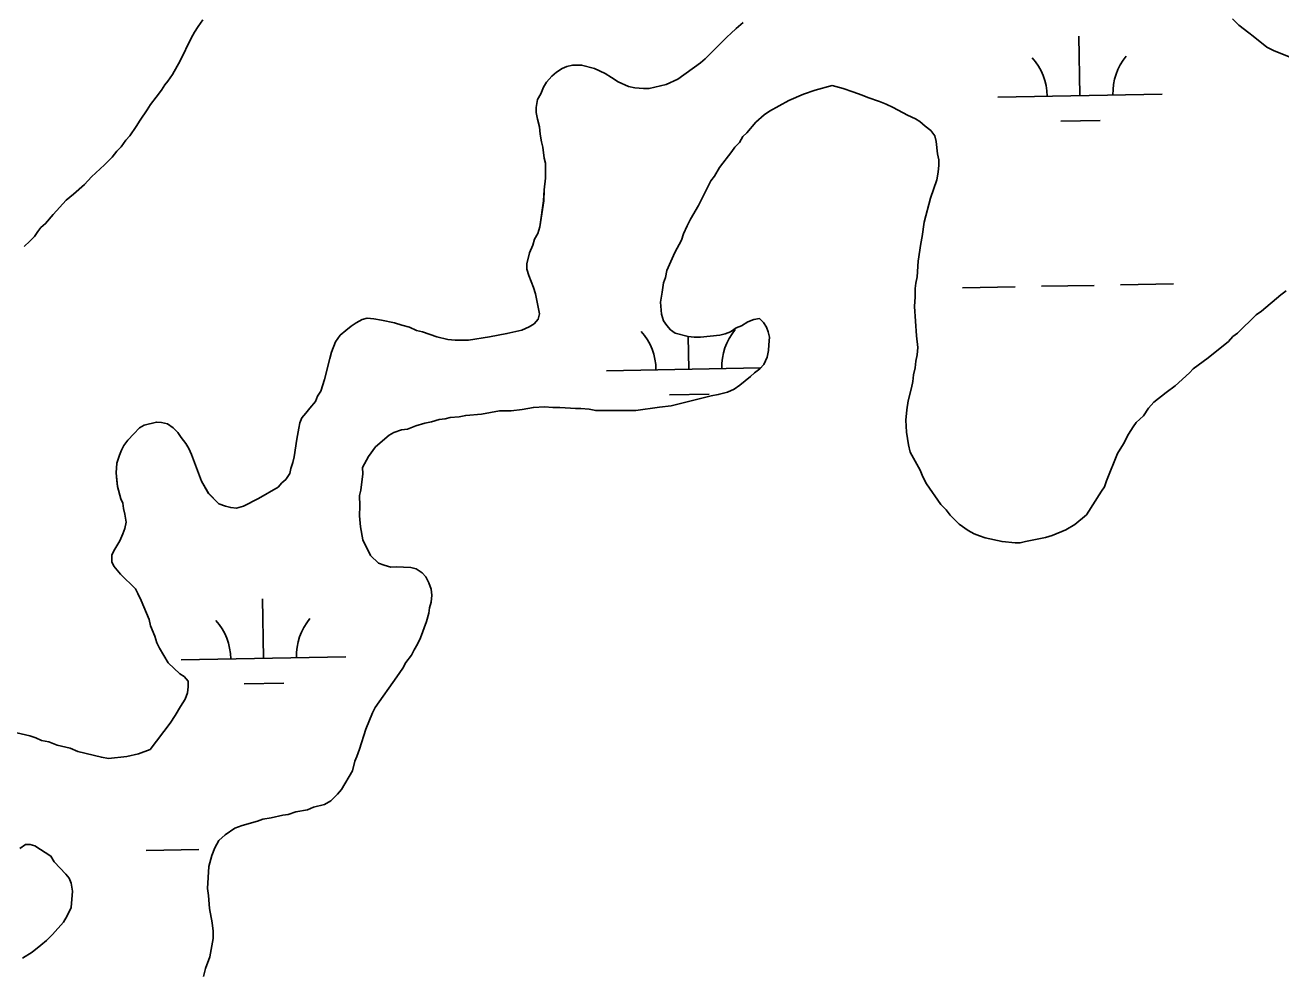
# Model space of a CAD drawing. Extents: x 3957609 to 3995875, y 234277 to 260273.
# Drawn here: x 3970701 to 3971463, y 255827 to 256404 of the extents above; entities that cross this region are included whole.
import ezdxf

# ---------------------------------------------------------------- set-up
doc = ezdxf.new("R2010")
doc.units = 0
doc.layers.add('V-TOPO-SHOR', color=7, linetype='Continuous')
doc.layers.add('V-WETL-SWMP', color=7, linetype='Continuous')

msp = doc.modelspace()

# ---------------------------------------------------------------- linework, layer by layer
at = {"layer": 'V-TOPO-SHOR'}
for points in [[(3971433.697, 256408.104), (3971437.65, 256404.167), (3971443.579, 256399.449)], [(3970808.477, 256407.381), (3970805.727, 256403.43), (3970803.368, 256399.875), (3970801.404, 256396.319), (3970794.731, 256382.498), (3970790.019, 256374.201), (3970787.266, 256370.25), (3970785.3, 256367.879), (3970783.334, 256364.719), (3970780.19, 256360.373), (3970776.649, 256356.023), (3970774.685, 256352.865), (3970770.362, 256346.543), (3970768.005, 256342.592), (3970764.073, 256337.061), (3970761.713, 256334.294), (3970758.963, 256330.341), (3970756.206, 256327.574), (3970753.456, 256324.017), (3970748.731, 256319.272), (3970740.861, 256312.153), (3970736.533, 256307.41), (3970729.84, 256301.477), (3970725.511, 256297.915), (3970717.642, 256289.217), (3970712.924, 256283.684), (3970710.167, 256281.31), (3970708.201, 256278.938), (3970706.235, 256275.778), (3970703.48, 256273.011), (3970699.939, 256269.845)], [(3971009.704, 256222.864), (3971012.065, 256225.633), (3971012.845, 256228.791), (3971010.449, 256241.011), (3971009.255, 256244.954), (3971006.478, 256252.048), (3971005.284, 256255.988), (3971005.278, 256259.144), (3971006.838, 256265.856), (3971008.8, 256270.593), (3971009.974, 256274.146), (3971011.938, 256277.701), (3971013.111, 256281.648), (3971015.44, 256297.432), (3971015.819, 256304.139), (3971016.591, 256311.241), (3971016.568, 256320.314), (3971015.772, 256323.468), (3971014.967, 256330.171), (3971014.17, 256333.325), (3971013.37, 256338.058), (3971012.964, 256342.396), (3971011.77, 256347.127), (3971010.971, 256351.069), (3971010.963, 256354.225), (3971011.741, 256358.96), (3971013.705, 256362.513), (3971015.274, 256366.464), (3971017.238, 256369.624), (3971020.386, 256373.181), (3971023.141, 256375.555), (3971026.686, 256377.928), (3971029.444, 256379.12), (3971032.991, 256379.917), (3971038.515, 256379.929), (3971046.408, 256377.978), (3971052.728, 256374.838), (3971056.677, 256372.481), (3971060.629, 256369.728), (3971066.947, 256366.982), (3971070.894, 256366.204), (3971076.022, 256365.821), (3971079.571, 256365.829), (3971089.821, 256368.221), (3971096.916, 256371.393), (3971110.697, 256381.287), (3971113.453, 256383.663), (3971126.833, 256397.106), (3971129.194, 256399.084), (3971132.342, 256402.246), (3971136.671, 256405.808)], [(3971443.579, 256399.449), (3971446.343, 256397.485), (3971454.644, 256390.798), (3971458.592, 256388.834), (3971468.071, 256384.912)], [(3971301.742, 256089.785), (3971293.851, 256090.555), (3971283.591, 256092.896), (3971280.038, 256094.072), (3971276.88, 256095.247), (3971273.324, 256097.211), (3971267.793, 256101.141), (3971262.257, 256106.65), (3971259.883, 256109.8), (3971256.719, 256112.95), (3971248.011, 256125.551), (3971245.633, 256129.885), (3971244.046, 256133.825), (3971238.103, 256144.856), (3971236.909, 256149.191), (3971235.707, 256157.076), (3971235.295, 256164.177), (3971236.069, 256170.491), (3971236.843, 256176.014), (3971238.797, 256183.907), (3971239.577, 256187.854), (3971239.962, 256191.8), (3971241.134, 256196.142), (3971241.519, 256200.086), (3971242.299, 256204.035), (3971242.682, 256208.375), (3971241.877, 256215.473), (3971240.65, 256233.221), (3971241.031, 256239.138), (3971241.017, 256244.266), (3971241.404, 256247.422), (3971242.184, 256251.368), (3971242.95, 256260.836), (3971244.503, 256271.492), (3971245.281, 256275.832), (3971246.442, 256284.513), (3971250.352, 256299.117), (3971254.27, 256310.172), (3971255.048, 256314.907), (3971255.433, 256319.247), (3971255.425, 256322.403), (3971254.628, 256325.95), (3971253.819, 256333.444), (3971253.022, 256336.993), (3971250.649, 256340.143), (3971247.091, 256342.893), (3971243.929, 256345.648), (3971241.164, 256347.219), (3971236.425, 256349.574), (3971227.736, 256354.286), (3971223.392, 256356.248), (3971219.443, 256357.817), (3971212.337, 256360.166), (3971208.784, 256361.737), (3971203.256, 256363.695), (3971197.333, 256365.653), (3971190.624, 256367.451), (3971180.376, 256364.666), (3971173.281, 256362.282), (3971164.297, 256358.393), (3971152.558, 256352.054), (3971149.408, 256349.758), (3971144.21, 256345.248), (3971138.783, 256338.846), (3971136.344, 256336.553), (3971134.38, 256332.997), (3971131.467, 256330.151), (3971129.739, 256327.464), (3971122.268, 256317.664), (3971119.124, 256312.448), (3971117, 256309.603), (3971109.464, 256294.595), (3971104.671, 256286.379), (3971102.552, 256282.35), (3971100.432, 256277.533), (3971099.101, 256273.665), (3971095.015, 256266.081), (3971090.151, 256255.182), (3971089.373, 256251), (3971088.275, 256247.604), (3971087.501, 256242.001), (3971086.411, 256235.924), (3971086.981, 256228.666), (3971088.175, 256224.566), (3971090.153, 256221.811), (3971092.527, 256219.057), (3971095.294, 256217.091), (3971103.187, 256215.137), (3971106.738, 256214.752), (3971110.682, 256214.76), (3971122.514, 256215.973), (3971125.667, 256216.769), (3971128.819, 256217.959), (3971132.364, 256220.335), (3971135.516, 256221.527), (3971139.455, 256223.902), (3971143.002, 256225.49), (3971146.471, 256226.051), (3971148.845, 256223.532), (3971150.823, 256220.773), (3971151.855, 256217.859)], [(3971466.256, 256242.836), (3971463.106, 256240.463), (3971451.297, 256230.573), (3971448.148, 256228.199), (3971436.734, 256217.126), (3971433.978, 256215.147), (3971431.225, 256211.985), (3971419.021, 256202.093), (3971409.965, 256195.368), (3971407.603, 256192.994), (3971398.944, 256185.085), (3971393.431, 256181.126), (3971385.952, 256175.191), (3971382.804, 256171.633), (3971379.658, 256166.892), (3971375.331, 256162.938), (3971373.365, 256160.171), (3971370.614, 256155.827), (3971367.473, 256149.9), (3971363.938, 256143.975), (3971357.272, 256127.392), (3971356.096, 256123.839), (3971354.13, 256121.074), (3971345.092, 256106.851), (3971338.006, 256100.918), (3971332.493, 256097.748), (3971324.217, 256094.178), (3971320.275, 256092.984), (3971308.052, 256090.59), (3971304.898, 256089.793), (3971301.742, 256089.785)], [(3970788.604, 255980.131), (3970791.747, 255984.872), (3970794.891, 255990.404), (3970797.641, 255994.75), (3970799.208, 255998.698), (3970799.595, 256002.249), (3970799.587, 256005.799), (3970797.213, 256008.553), (3970794.449, 256010.124), (3970787.332, 256016.815), (3970782.181, 256025.873), (3970780.596, 256029.025), (3970779.404, 256032.967), (3970776.627, 256039.271), (3970775.828, 256043.216), (3970771.067, 256054.643), (3970769.084, 256058.977), (3970767.501, 256061.736), (3970758.406, 256070.786), (3970754.449, 256075.508), (3970753.259, 256078.267), (3970753.251, 256082.212), (3970754.427, 256084.976), (3970757.963, 256090.901), (3970759.923, 256095.245), (3970761.101, 256098.403), (3970761.879, 256102.35), (3970761.078, 256107.082), (3970760.282, 256110.63), (3970759.88, 256113.786), (3970758.69, 256116.542), (3970756.7, 256124.034), (3970756.296, 256127.583), (3970755.891, 256132.316), (3970756.27, 256138.233), (3970757.836, 256142.97), (3970759.012, 256146.13), (3970760.585, 256148.894), (3970762.942, 256152.055), (3970766.483, 256156.007), (3970770.024, 256159.567), (3970772.783, 256161.152), (3970780.272, 256163.142), (3970783.428, 256162.755), (3970786.982, 256161.975), (3970790.537, 256159.616), (3970793.306, 256156.861), (3970795.284, 256153.711), (3970798.053, 256150.168), (3970800.033, 256147.016), (3970801.621, 256143.469), (3970807.576, 256127.313), (3970811.934, 256119.827), (3970818.261, 256113.532), (3970822.209, 256111.963), (3970825.365, 256111.183), (3970828.916, 256110.795), (3970833.254, 256111.989), (3970842.314, 256116.745), (3970854.131, 256123.481), (3970856.493, 256126.248), (3970858.854, 256128.224), (3970861.211, 256131.781), (3970861.994, 256134.937), (3970863.169, 256138.491), (3970863.949, 256142.044), (3970865.502, 256152.698), (3970866.667, 256159.407), (3970867.45, 256162.565), (3970868.625, 256165.723), (3970870.984, 256168.49), (3970873.344, 256171.65), (3970876.885, 256175.604), (3970878.06, 256178.762), (3970880.024, 256181.923), (3970882.375, 256189.029), (3970885.501, 256201.659), (3970886.674, 256205.606), (3970889.025, 256211.924), (3970891.778, 256215.874), (3970895.321, 256218.643), (3970898.471, 256221.412), (3970901.62, 256223.392), (3970905.165, 256225.375), (3970908.319, 256226.172), (3970912.266, 256225.787), (3970917.001, 256225.008), (3970924.894, 256223.45), (3970929.236, 256221.881), (3970933.973, 256220.71), (3970938.316, 256218.748), (3970941.87, 256217.967), (3970950.553, 256214.834), (3970957.265, 256213.271), (3970961.604, 256212.888), (3970969.886, 256212.909), (3970982.504, 256214.912), (3970993.152, 256216.909), (3971002.218, 256218.903), (3971006.554, 256220.886), (3971009.704, 256222.864)], [(3971151.855, 256217.859), (3971152.494, 256214.625), (3971152.111, 256210.128), (3971152.042, 256206.656), (3971151.104, 256202.472), (3971149.064, 256198.048), (3971146.625, 256195.439), (3971143.395, 256193.066), (3971141.034, 256190.772), (3971134.578, 256185.55), (3971131.033, 256183.174), (3971127.095, 256181.191), (3971121.418, 256179.838), (3971117.08, 256179.039), (3971092.795, 256172.983), (3971085.697, 256172.178), (3971071.502, 256170.171), (3971047.047, 256170.112), (3971043.098, 256170.892), (3971037.97, 256171.273), (3971034.814, 256171.267), (3971031.658, 256171.652), (3971025.346, 256172.033), (3971021.007, 256172.02), (3971015.878, 256172.403), (3971009.173, 256171.994), (3971002.47, 256170.794), (3970995.767, 256169.989), (3970988.667, 256169.97), (3970977.626, 256167.972), (3970968.162, 256167.161), (3970964.22, 256166.362), (3970958.696, 256165.954), (3970955.544, 256165.158), (3970951.995, 256164.754), (3970947.264, 256163.165), (3970943.322, 256162.366), (3970937.804, 256160.775), (3970932.68, 256158.79), (3970929.131, 256158.389), (3970924.402, 256156.798), (3970921.644, 256155.215), (3970913.378, 256148.094), (3970909.053, 256142.167), (3970905.52, 256135.451), (3970905.528, 256131.744), (3970904.369, 256121.722), (3970903.589, 256118.486), (3970903.761, 256112.176), (3970903.539, 256106.257), (3970904.107, 256099.552), (3970905.626, 256091.509), (3970910.304, 256082.134), (3970915.127, 256077.491), (3970918.68, 256076.158), (3970922.707, 256074.904), (3970925.783, 256075.148), (3970934.698, 256074.855), (3970937.936, 256073.995), (3970941.726, 256071.638), (3970943.785, 256069.197), (3970945.687, 256065.494), (3970947.195, 256061.709), (3970947.518, 256057.924), (3970947.135, 256053.82), (3970946.117, 256050.347), (3970945.73, 256047.113), (3970944.323, 256042.061), (3970940.559, 256032.109), (3970938.755, 256028.241), (3970936.791, 256024.763), (3970935.222, 256021.525), (3970931.683, 256017.099), (3970929.877, 256013.624), (3970926.338, 256008.408), (3970913.05, 255989.679), (3970911.482, 255986.441), (3970907.482, 255976.57), (3970903.566, 255964.333), (3970901.999, 255959.989), (3970900.822, 255957.224), (3970899.259, 255951.303), (3970892.581, 255939.849), (3970890.221, 255937.082), (3970886.287, 255933.127), (3970882.347, 255930.752), (3970875.646, 255929.158), (3970872.098, 255927.571), (3970865, 255926.371), (3970860.271, 255924.782), (3970857.117, 255924.378), (3970850.021, 255922.785), (3970844.895, 255921.982), (3970841.743, 255920.792), (3970832.281, 255918.007), (3970827.948, 255916.42), (3970822.039, 255912.461), (3970818.103, 255908.979), (3970815.826, 255904.398), (3970813.866, 255899.899), (3970812.067, 255893.187)], [(3970695.524, 255974.384), (3970703.419, 255972.433), (3970706.972, 255971.257), (3970710.526, 255969.688), (3970714.867, 255968.908), (3970720, 255966.948), (3970727.895, 255964.996), (3970732.632, 255963.034), (3970746.841, 255959.52), (3970751.183, 255958.742), (3970762.223, 255959.95), (3970769.32, 255961.545), (3970776.414, 255964.325), (3970788.604, 255980.131)], [(3970699.012, 255837.517), (3970704.92, 255841.08), (3970710.036, 255845.43), (3970713.581, 255848.201), (3970717.122, 255851.76), (3970723.811, 255859.27), (3970726.166, 255863.221), (3970728.521, 255868.355), (3970729.287, 255878.218), (3970728.487, 255882.949), (3970727.295, 255886.103), (3970725.316, 255888.465), (3970718.199, 255895.942), (3970716.217, 255899.489), (3970706.342, 255905.774), (3970703.579, 255906.557), (3970700.816, 255906.551), (3970697.273, 255904.175)], [(3970812.067, 255893.187), (3970811.609, 255886.48), (3970811.39, 255879.775), (3970811.953, 255875.515), (3970812.602, 255867.706), (3970814.199, 255859.033), (3970814.687, 255853.907), (3970814.777, 255849.409), (3970812.752, 255838.28), (3970810.007, 255831.174), (3970808.836, 255826.437)]]:
    msp.add_lwpolyline(points, dxfattribs=at)
at = {"layer": 'V-WETL-SWMP'}
for p, q in [((3971341.141, 256361.444), (3971340.487, 256397.438)), ((3971291.149, 256360.535), (3971391.133, 256362.353)), ((3971329.424, 256345.797), (3971353.42, 256346.233)), ((3971269.844, 256244.696), (3971301.839, 256245.278)), ((3971317.836, 256245.569), (3971349.831, 256246.151)), ((3971365.828, 256246.441), (3971397.823, 256247.023)), ((3971103.652, 256195.237), (3971103.29, 256215.126)), ((3971053.66, 256194.328), (3971147.174, 256196.028)), ((3971091.934, 256179.59), (3971115.93, 256180.026)), ((3970845.364, 256019.699), (3970844.71, 256055.693)), ((3970795.372, 256018.79), (3970895.356, 256020.608)), ((3970833.647, 256004.052), (3970857.643, 256004.489)), ((3970774.067, 255902.951), (3970806.062, 255903.533))]:
    msp.add_line(p, q, dxfattribs=at)
for points in [[(3971433.696, 256408.103), (3971437.65, 256404.168), (3971443.578, 256399.449), (3971446.344, 256397.484), (3971454.644, 256390.798), (3971458.593, 256388.835), (3971468.07, 256384.913)], [(3970808.477, 256407.381), (3970805.726, 256403.43), (3970803.368, 256399.874), (3970801.404, 256396.319), (3970794.732, 256382.497), (3970790.018, 256374.202), (3970787.266, 256370.25), (3970785.3, 256367.879), (3970783.335, 256364.719), (3970780.19, 256360.372), (3970776.65, 256356.024), (3970774.686, 256352.864), (3970770.362, 256346.542), (3970768.005, 256342.592), (3970764.073, 256337.06), (3970761.713, 256334.293), (3970758.962, 256330.342), (3970756.207, 256327.574), (3970753.455, 256324.017), (3970748.732, 256319.272), (3970740.86, 256312.153), (3970736.533, 256307.409), (3970729.841, 256301.476), (3970725.511, 256297.915), (3970717.643, 256289.218), (3970712.923, 256283.684), (3970710.167, 256281.31), (3970708.201, 256278.939), (3970706.236, 256275.779), (3970703.481, 256273.011), (3970699.939, 256269.846)], [(3971016.591, 256311.241), (3971016.569, 256320.314), (3971015.772, 256323.468), (3971014.967, 256330.171), (3971014.17, 256333.325), (3971013.37, 256338.057), (3971012.965, 256342.395), (3971011.77, 256347.126), (3971010.972, 256351.068), (3971010.964, 256354.224), (3971011.742, 256358.959), (3971013.705, 256362.514), (3971015.274, 256366.463), (3971017.238, 256369.623), (3971020.385, 256373.181), (3971023.141, 256375.554), (3971026.685, 256377.929), (3971029.444, 256379.12), (3971032.992, 256379.917), (3971038.514, 256379.93), (3971046.408, 256377.977), (3971052.727, 256374.837), (3971056.677, 256372.48), (3971060.629, 256369.728), (3971066.947, 256366.982), (3971070.893, 256366.203), (3971076.022, 256365.82), (3971079.572, 256365.829), (3971089.822, 256368.221), (3971096.915, 256371.393), (3971110.697, 256381.288), (3971113.453, 256383.662), (3971126.832, 256397.106), (3971129.194, 256399.084), (3971132.342, 256402.247), (3971136.672, 256405.808)], [(3971223.391, 256356.248), (3971219.443, 256357.817), (3971212.337, 256360.166), (3971208.783, 256361.736), (3971203.256, 256363.694), (3971197.334, 256365.652), (3971190.624, 256367.451), (3971180.375, 256364.665), (3971173.281, 256362.281), (3971164.296, 256358.393), (3971152.557, 256352.054), (3971149.407, 256349.758), (3971144.211, 256345.249), (3971138.783, 256338.846), (3971136.343, 256336.552), (3971134.379, 256332.997), (3971131.467, 256330.15), (3971129.738, 256327.463), (3971122.267, 256317.663), (3971119.124, 256312.448), (3971117.001, 256309.603), (3971109.463, 256294.596), (3971104.671, 256286.379), (3971102.551, 256282.351), (3971100.432, 256277.533), (3971099.1, 256273.664), (3971095.016, 256266.081), (3971090.151, 256255.182), (3971089.373, 256250.999), (3971088.276, 256247.604), (3971087.501, 256242.001), (3971086.411, 256235.924), (3971086.981, 256228.667), (3971088.174, 256224.567), (3971090.153, 256221.811), (3971092.527, 256219.056), (3971095.293, 256217.09), (3971103.186, 256215.137), (3971106.737, 256214.751), (3971110.682, 256214.76), (3971122.513, 256215.972), (3971125.667, 256216.769), (3971128.819, 256217.96), (3971132.364, 256220.335), (3971135.516, 256221.526), (3971139.455, 256223.902), (3971143.002, 256225.489), (3971146.471, 256226.05), (3971148.844, 256223.531), (3971150.823, 256220.774), (3971151.856, 256217.858), (3971152.495, 256214.625), (3971152.111, 256210.127), (3971152.041, 256206.656), (3971151.104, 256202.472), (3971149.064, 256198.049), (3971146.624, 256195.44), (3971143.395, 256193.065), (3971141.034, 256190.772), (3971134.578, 256185.549), (3971131.033, 256183.174), (3971127.094, 256181.192), (3971121.417, 256179.837), (3971117.08, 256179.038), (3971092.796, 256172.984), (3971085.697, 256172.178), (3971071.502, 256170.171), (3971047.046, 256170.112), (3971043.099, 256170.891), (3971037.97, 256171.273), (3971034.815, 256171.266), (3971031.658, 256171.652), (3971025.346, 256172.032), (3971021.007, 256172.021), (3971015.878, 256172.403), (3971009.173, 256171.993), (3971002.47, 256170.793), (3970995.767, 256169.988), (3970988.666, 256169.971), (3970977.626, 256167.972), (3970968.161, 256167.16), (3970964.219, 256166.362), (3970958.697, 256165.954), (3970955.544, 256165.157), (3970951.995, 256164.754), (3970947.265, 256163.165), (3970943.322, 256162.366), (3970937.804, 256160.775), (3970932.681, 256158.791), (3970929.131, 256158.388), (3970924.402, 256156.798), (3970921.644, 256155.214), (3970913.378, 256148.094), (3970909.053, 256142.166), (3970905.52, 256135.452), (3970905.528, 256131.744), (3970904.369, 256121.722), (3970903.588, 256118.486), (3970903.761, 256112.175), (3970903.539, 256106.257), (3970904.107, 256099.553)], [(3971466.256, 256242.837), (3971463.106, 256240.463), (3971451.297, 256230.573), (3971448.147, 256228.199), (3971436.734, 256217.126), (3971433.978, 256215.147), (3971431.224, 256211.985), (3971419.02, 256202.094), (3971409.964, 256195.367), (3971407.603, 256192.994), (3971398.944, 256185.084), (3971393.431, 256181.126), (3971385.951, 256175.191), (3971382.804, 256171.634), (3971379.659, 256166.892), (3971375.33, 256162.937), (3971373.364, 256160.171), (3971370.614, 256155.826), (3971367.472, 256149.901), (3971363.937, 256143.976), (3971357.271, 256127.393), (3971356.096, 256123.84), (3971354.131, 256121.074), (3971345.092, 256106.851), (3971338.007, 256100.917), (3971332.492, 256097.748), (3971324.217, 256094.178), (3971320.275, 256092.985), (3971308.053, 256090.589), (3971304.899, 256089.793), (3971301.743, 256089.785), (3971293.852, 256090.555), (3971283.591, 256092.897), (3971280.038, 256094.072), (3971276.879, 256095.247), (3971273.325, 256097.211), (3971267.793, 256101.142), (3971262.257, 256106.651), (3971259.883, 256109.801), (3971256.719, 256112.949), (3971248.011, 256125.551), (3971245.634, 256129.884), (3971244.046, 256133.825), (3971238.103, 256144.855), (3971236.909, 256149.191), (3971235.706, 256157.077), (3971235.295, 256164.177), (3971236.069, 256170.49), (3971236.844, 256176.014), (3971238.797, 256183.908), (3971239.577, 256187.854), (3971239.962, 256191.8), (3971241.134, 256196.142), (3971241.519, 256200.087), (3971242.299, 256204.034), (3971242.683, 256208.374), (3971241.877, 256215.472), (3971240.65, 256233.22), (3971241.031, 256239.137), (3971241.018, 256244.265), (3971241.405, 256247.422), (3971242.184, 256251.368), (3971242.95, 256260.837), (3971244.502, 256271.491), (3971245.281, 256275.832), (3971246.443, 256284.513), (3971250.352, 256299.117), (3971254.27, 256310.172), (3971255.048, 256314.907), (3971255.432, 256319.247), (3971255.424, 256322.403), (3971254.627, 256325.951), (3971253.82, 256333.443), (3971253.022, 256336.992), (3971250.648, 256340.142), (3971247.091, 256342.894), (3971243.929, 256345.648), (3971241.164, 256347.219), (3971236.425, 256349.574), (3971227.735, 256354.287), (3971223.391, 256356.248)], [(3970775.829, 256043.215), (3970771.067, 256054.643), (3970769.085, 256058.977), (3970767.5, 256061.735), (3970758.406, 256070.785), (3970754.45, 256075.509), (3970753.26, 256078.268), (3970753.25, 256082.212), (3970754.427, 256084.976), (3970757.963, 256090.902), (3970759.924, 256095.245), (3970761.1, 256098.404), (3970761.88, 256102.35), (3970761.079, 256107.082), (3970760.282, 256110.63), (3970759.88, 256113.785), (3970758.69, 256116.543), (3970756.699, 256124.033), (3970755.89, 256132.315), (3970756.27, 256138.233), (3970757.837, 256142.97), (3970759.013, 256146.129), (3970760.584, 256148.894), (3970762.943, 256152.055), (3970766.483, 256156.008), (3970770.025, 256159.567), (3970772.782, 256161.151), (3970780.272, 256163.142), (3970783.429, 256162.755), (3970786.981, 256161.975), (3970790.537, 256159.616), (3970793.305, 256156.862), (3970795.285, 256153.711), (3970798.054, 256150.168), (3970800.034, 256147.017), (3970801.621, 256143.47), (3970807.577, 256127.312), (3970811.934, 256119.828), (3970818.26, 256113.532), (3970822.209, 256111.963), (3970825.366, 256111.182), (3970828.917, 256110.796), (3970833.254, 256111.99), (3970842.315, 256116.745), (3970854.132, 256123.48), (3970856.492, 256126.247), (3970858.854, 256128.225), (3970861.212, 256131.781), (3970861.994, 256134.938), (3970863.169, 256138.491), (3970863.949, 256142.043), (3970865.501, 256152.697), (3970866.668, 256159.406), (3970867.449, 256162.564), (3970868.625, 256165.722), (3970870.985, 256168.489), (3970873.344, 256171.65), (3970876.885, 256175.604), (3970878.061, 256178.762), (3970880.025, 256181.923), (3970882.375, 256189.029), (3970885.5, 256201.659), (3970886.674, 256205.606), (3970889.025, 256211.923), (3970891.777, 256215.875), (3970895.321, 256218.644), (3970898.47, 256221.413), (3970901.62, 256223.393), (3970905.166, 256225.374), (3970908.32, 256226.171), (3970912.265, 256225.786), (3970917, 256225.008), (3970924.893, 256223.449), (3970929.236, 256221.882), (3970933.973, 256220.71), (3970938.316, 256218.748), (3970941.869, 256217.968), (3970950.554, 256214.833), (3970957.264, 256213.272), (3970961.604, 256212.888), (3970969.887, 256212.908), (3970982.505, 256214.911), (3970993.151, 256216.909), (3971002.219, 256218.903), (3971006.553, 256220.886), (3971009.704, 256222.865), (3971012.064, 256225.632), (3971012.845, 256228.79), (3971010.449, 256241.012), (3971009.256, 256244.954), (3971006.478, 256252.048), (3971005.285, 256255.989), (3971005.277, 256259.145), (3971006.839, 256265.855), (3971008.8, 256270.593), (3971009.974, 256274.146), (3971011.938, 256277.701), (3971013.112, 256281.648), (3971015.441, 256297.432), (3971015.819, 256304.139), (3971016.591, 256311.241)], [(3970904.107, 256099.553), (3970905.626, 256091.51), (3970910.303, 256082.133), (3970915.127, 256077.49), (3970918.68, 256076.158), (3970922.706, 256074.905), (3970925.783, 256075.149), (3970934.698, 256074.855), (3970937.935, 256073.995), (3970941.727, 256071.638), (3970943.784, 256069.197), (3970945.687, 256065.494), (3970947.195, 256061.71), (3970947.519, 256057.924), (3970947.135, 256053.821), (3970946.118, 256050.347), (3970945.731, 256047.112), (3970944.323, 256042.06), (3970940.56, 256032.11), (3970938.755, 256028.24), (3970936.791, 256024.764), (3970935.221, 256021.526), (3970931.682, 256017.099), (3970929.876, 256013.624), (3970926.338, 256008.408), (3970913.051, 255989.679), (3970911.481, 255986.441), (3970907.481, 255976.57), (3970903.566, 255964.332), (3970901.999, 255959.989), (3970900.822, 255957.225), (3970899.259, 255951.304), (3970892.581, 255939.849), (3970890.221, 255937.082), (3970886.286, 255933.128), (3970882.347, 255930.752), (3970875.645, 255929.158), (3970872.099, 255927.571), (3970865.001, 255926.371), (3970860.272, 255924.782), (3970857.117, 255924.379), (3970850.021, 255922.785), (3970844.895, 255921.983), (3970841.742, 255920.792), (3970832.282, 255918.008), (3970827.947, 255916.42), (3970822.039, 255912.461), (3970818.103, 255908.98), (3970815.826, 255904.399), (3970813.865, 255899.898), (3970812.067, 255893.187), (3970811.609, 255886.481), (3970811.389, 255879.774), (3970811.952, 255875.515), (3970812.602, 255867.707), (3970814.2, 255859.033), (3970814.686, 255853.906), (3970814.776, 255849.409), (3970812.752, 255838.281), (3970810.008, 255831.174), (3970808.836, 255826.437)], [(3970695.525, 255974.385), (3970703.419, 255972.432), (3970706.972, 255971.257), (3970710.526, 255969.688), (3970714.867, 255968.909), (3970720, 255966.949), (3970727.894, 255964.996), (3970732.632, 255963.035), (3970746.841, 255959.519), (3970751.182, 255958.741), (3970762.224, 255959.951), (3970769.32, 255961.546), (3970776.414, 255964.324), (3970788.604, 255980.132), (3970791.748, 255984.873), (3970794.89, 255990.403), (3970797.641, 255994.749), (3970799.209, 255998.698), (3970799.595, 256002.249), (3970799.587, 256005.799), (3970797.213, 256008.554), (3970794.448, 256010.125), (3970787.332, 256016.814), (3970782.182, 256025.874), (3970780.596, 256029.026), (3970779.404, 256032.968), (3970776.627, 256039.272), (3970775.829, 256043.215)], [(3970699.012, 255837.516), (3970704.92, 255841.08), (3970710.037, 255845.431), (3970713.581, 255848.201), (3970717.122, 255851.76), (3970723.81, 255859.271), (3970726.167, 255863.221), (3970728.522, 255868.355), (3970729.287, 255878.218), (3970728.486, 255882.95), (3970727.295, 255886.103), (3970725.317, 255888.464), (3970718.199, 255895.942), (3970716.218, 255899.488), (3970706.341, 255905.775), (3970703.578, 255906.557), (3970700.817, 255906.551), (3970697.273, 255904.175)]]:
    msp.add_lwpolyline(points, dxfattribs=at)
for centre, start, end in [((3971396.366, 256362.923), 140.269876, 181.813534), ((3971285.899, 256360.914), 0.269879, 41.813537), ((3971048.409, 256194.707), 0.269879, 41.813537), ((3971158.877, 256196.716), 140.269876, 181.813534), ((3970790.122, 256019.169), 0.269879, 41.813537), ((3970900.589, 256021.178), 140.269876, 181.813534)]:
    msp.add_arc(centre, 35.246, start, end, dxfattribs=at)

doc.saveas('drawing.dxf')
